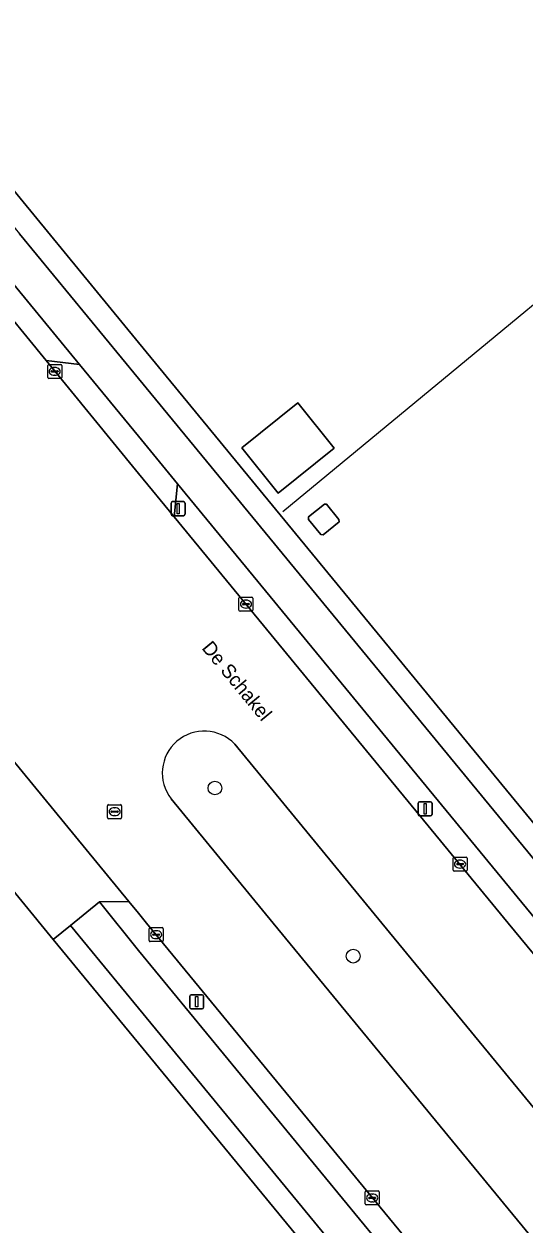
# Model space of a CAD drawing. Extents: x 156141 to 158132, y 385651 to 388333.
# Drawn here: x 156991.8 to 157027.5, y 386478.5 to 386564.1 of the extents above; entities that cross this region are included whole.
import ezdxf

# ---------------------------------------------------------------- set-up
doc = ezdxf.new("R2010")
doc.units = 0
for name, color, linetype in [('IMGEO_Berm_groen', 7, 'Continuous'), ('IMGEO_Boom', 7, 'Continuous'), ('IMGEO_Erf', 7, 'Continuous'), ('IMGEO_Fietspad_gesloten', 7, 'Continuous'), ('IMGEO_Hek', 7, 'Continuous'), ('IMGEO_Kolk', 7, 'Continuous'), ('IMGEO_Lage_trafo', 7, 'Continuous'), ('IMGEO_Lichtmast', 7, 'Continuous'), ('IMGEO_Openbare_ruimte_label', 7, 'Continuous'), ('IMGEO_Pand', 7, 'Continuous'), ('IMGEO_Rijbaan_lokaal_gesloten', 7, 'Continuous'), ('IMGEO_Rijbaan_lokaal_open', 7, 'Continuous'), ('IMGEO_Rioolput', 7, 'Continuous'), ('IMGEO_Voetpad_open', 7, 'Continuous')]:
    doc.layers.add(name, color=color, linetype=linetype)

msp = doc.modelspace()

# ---------------------------------------------------------------- linework, layer by layer
at = {"layer": 'IMGEO_Berm_groen'}
for points in [[(156987.042, 386550.468), (156985.498, 386552.36), (156984.808, 386551.779), (156984.318, 386551.234), (156989.447, 386544.942), (156993.399, 386540.123), (156995.781, 386539.855)], [(157002.795, 386531.336), (157002.547, 386528.981), (157026.409, 386500), (157038.728, 386485.081), (157038.798, 386484.996), (157040.105, 386486.102), (157040.037, 386486.185), (157028.597, 386500)]]:
    msp.add_lwpolyline(points, close=True, dxfattribs=at)
for points in [[(157017.392, 386500), (157006.877, 386512.769)], [(157002.333, 386508.861), (157009.629, 386500), (157103.143, 386386.435), (157105.1, 386384.051), (157109.728, 386387.854), (157107.759, 386390.255), (157017.392, 386500)], [(157000.586, 386500), (157000, 386500.712), (156999.306, 386501.555), (156997.229, 386501.521), (157000, 386498.057), (157086.189, 386393.379)], [(157099.714, 386379.637), (157000.586, 386500)]]:
    msp.add_lwpolyline(points, dxfattribs=at)
msp.add_arc((157004.704, 386510.7), 3.001, 43.60105, 217.79233, dxfattribs=at)
at = {"layer": 'IMGEO_Boom'}
for centre in [(157005.46, 386509.64), (157015.334, 386497.647)]:
    msp.add_circle(centre, 0.489, dxfattribs=at)
at = {"layer": 'IMGEO_Erf'}
for points in [[(156920.91, 386652.293), (156913.636, 386646.333), (156919.699, 386638.931), (156919.907, 386638.664), (156922.955, 386634.963), (156962.332, 386587.153), (156969.416, 386578.552), (156982.109, 386563.141), (156988.377, 386555.544), (157000, 386541.408), (157034.096, 386500), (157043.743, 386488.284), (157044.247, 386487.672), (157048.737, 386482.212), (157049.528, 386481.275), (157107.842, 386410.438)], [(157082.674, 386390.997), (157000, 386491.438), (156993.904, 386498.844), (156987.592, 386506.512)]]:
    msp.add_lwpolyline(points, dxfattribs=at)
for points in [[(157013.975, 386533.891), (157009.983, 386530.668), (157007.376, 386533.897), (157011.377, 386537.108)], [(157014.325, 386528.637), (157013.192, 386527.707), (157013.028, 386527.732), (157012.135, 386528.8), (157012.141, 386528.977), (157013.277, 386529.898), (157013.435, 386529.89), (157014.321, 386528.801)]]:
    msp.add_lwpolyline(points, close=True, dxfattribs=at)
at = {"layer": 'IMGEO_Fietspad_gesloten'}
for points in [[(156987.042, 386550.468), (156995.781, 386539.855), (157000, 386534.731), (157002.795, 386531.336), (157028.597, 386500), (157040.037, 386486.185), (157040.105, 386486.102), (157047.634, 386476.932), (157047.712, 386476.837), (157104.914, 386407.314)], [(157000, 386538.848), (156991.506, 386549.164)], [(157106.117, 386409.97), (157048.253, 386480.295), (157042.536, 386487.235), (157031.987, 386500), (157000, 386538.848)], [(157000, 386498.057), (156997.229, 386501.521), (156995.146, 386499.844), (157000, 386493.948), (157084.094, 386391.796)], [(157086.189, 386393.379), (157000, 386498.057)]]:
    msp.add_lwpolyline(points, dxfattribs=at)
at = {"layer": 'IMGEO_Hek'}
msp.add_lwpolyline([(157112.507, 386613.649), (157010.32, 386529.349)], dxfattribs=at)
at = {"layer": 'IMGEO_Kolk'}
for p, q in [((156993.519, 386538.931), (156993.519, 386539.783)), ((156993.594, 386539.857), (156994.446, 386539.857)), ((156993.778, 386539.351), (156993.778, 386539.363)), ((156994.216, 386539.314), (156993.818, 386539.314)), ((156993.821, 386539.4), (156994.219, 386539.4)), ((156994.03, 386539.077), (156994.005, 386539.077)), ((156994.007, 386539.637), (156994.032, 386539.637)), ((156994.262, 386539.363), (156994.262, 386539.351)), ((156994.52, 386539.783), (156994.52, 386538.931)), ((156994.446, 386538.857), (156993.594, 386538.857)), ((157007.177, 386522.333), (157007.177, 386523.185)), ((157007.252, 386523.259), (157008.104, 386523.259)), ((157007.436, 386522.753), (157007.436, 386522.765)), ((157007.479, 386522.802), (157007.877, 386522.802)), ((157007.665, 386523.039), (157007.69, 386523.039)), ((157007.92, 386522.765), (157007.92, 386522.753)), ((157008.178, 386523.185), (157008.178, 386522.333)), ((157008.104, 386522.259), (157007.252, 386522.259)), ((157007.874, 386522.716), (157007.476, 386522.716)), ((157007.688, 386522.479), (157007.663, 386522.479)), ((157022.466, 386503.787), (157022.466, 386504.639)), ((157022.541, 386504.713), (157023.393, 386504.713)), ((157022.725, 386504.207), (157022.725, 386504.219)), ((157023.163, 386504.17), (157022.765, 386504.17)), ((157022.768, 386504.256), (157023.166, 386504.256)), ((157022.977, 386503.933), (157022.952, 386503.933)), ((157022.954, 386504.493), (157022.979, 386504.493)), ((157023.209, 386504.219), (157023.209, 386504.207)), ((157023.467, 386504.639), (157023.467, 386503.787)), ((157023.393, 386503.713), (157022.541, 386503.713)), ((157000.835, 386499.681), (157001.687, 386499.681)), ((157000.76, 386498.755), (157000.76, 386499.607)), ((157001.019, 386499.175), (157001.019, 386499.187)), ((157001.457, 386499.138), (157001.059, 386499.138)), ((157001.062, 386499.224), (157001.46, 386499.224)), ((157001.271, 386498.901), (157001.246, 386498.901)), ((157001.248, 386499.461), (157001.273, 386499.461)), ((157001.503, 386499.187), (157001.503, 386499.175)), ((157001.761, 386499.607), (157001.761, 386498.755)), ((157001.687, 386498.681), (157000.835, 386498.681)), ((157016.192, 386479.975), (157016.192, 386480.827)), ((157016.267, 386480.901), (157017.119, 386480.901)), ((157017.193, 386480.827), (157017.193, 386479.975)), ((157016.451, 386480.395), (157016.451, 386480.407)), ((157016.889, 386480.358), (157016.491, 386480.358)), ((157016.494, 386480.444), (157016.892, 386480.444)), ((157016.703, 386480.121), (157016.678, 386480.121)), ((157016.68, 386480.681), (157016.705, 386480.681)), ((157016.935, 386480.407), (157016.935, 386480.395)), ((157017.119, 386479.901), (157016.267, 386479.901))]:
    msp.add_line(p, q, dxfattribs=at)
for points in [[(156993.519, 386538.931), (156993.519, 386539.783)], [(156993.594, 386539.857), (156994.446, 386539.857)], [(156994.52, 386539.783), (156994.52, 386538.931)], [(156994.446, 386538.857), (156993.594, 386538.857)], [(157007.177, 386522.333), (157007.177, 386523.185)], [(157007.252, 386523.259), (157008.104, 386523.259)], [(157008.178, 386523.185), (157008.178, 386522.333)], [(157008.104, 386522.259), (157007.252, 386522.259)], [(157022.466, 386503.787), (157022.466, 386504.639)], [(157022.541, 386504.713), (157023.393, 386504.713)], [(157023.467, 386504.639), (157023.467, 386503.787)], [(157023.393, 386503.713), (157022.541, 386503.713)], [(157000.835, 386499.681), (157001.687, 386499.681)], [(157000.76, 386498.755), (157000.76, 386499.607)], [(157001.761, 386499.607), (157001.761, 386498.755)], [(157001.687, 386498.681), (157000.835, 386498.681)], [(157016.192, 386479.975), (157016.192, 386480.827)], [(157016.267, 386480.901), (157017.119, 386480.901)], [(157017.193, 386480.827), (157017.193, 386479.975)], [(157017.119, 386479.901), (157016.267, 386479.901)]]:
    msp.add_lwpolyline(points, dxfattribs=at)
for centre, radius, start, end in [((156993.596, 386539.781), 0.0765, 91.55205, 178.44795), ((156993.596, 386539.781), 0.0765, 91.55205, 178.44795), ((156993.818, 386539.36), 0.0403, 85.87752, 175.75265), ((156993.815, 386539.35), 0.0366, 178.93798, 274.71019), ((156994.219, 386539.357), 0.043, 264.86636, 352.45326), ((156994.223, 386539.362), 0.0386, 1.73085, 96.63898), ((156994.444, 386539.781), 0.0765, 1.55205, 88.44795), ((156994.444, 386539.781), 0.0765, 1.55205, 88.44795), ((156993.596, 386538.933), 0.0765, 181.55205, 268.44795), ((156993.596, 386538.933), 0.0765, 181.55205, 268.44795), ((156994.444, 386538.933), 0.0765, 271.55205, 358.44795), ((156994.444, 386538.933), 0.0765, 271.55205, 358.44795), ((157007.254, 386523.183), 0.0765, 91.55205, 178.44795), ((157007.254, 386523.183), 0.0765, 91.55205, 178.44795), ((157007.476, 386522.762), 0.0403, 85.87752, 175.75265), ((157007.473, 386522.752), 0.0366, 178.93798, 274.71019), ((157007.877, 386522.759), 0.043, 264.86636, 352.45326), ((157007.881, 386522.764), 0.0386, 1.73085, 96.63898), ((157008.102, 386523.183), 0.0765, 1.55205, 88.44795), ((157008.102, 386523.183), 0.0765, 1.55205, 88.44795), ((157007.254, 386522.335), 0.0765, 181.55205, 268.44795), ((157007.254, 386522.335), 0.0765, 181.55205, 268.44795), ((157008.102, 386522.335), 0.0765, 271.55205, 358.44795), ((157008.102, 386522.335), 0.0765, 271.55205, 358.44795), ((157022.543, 386504.637), 0.0765, 91.55205, 178.44795), ((157022.543, 386504.637), 0.0765, 91.55205, 178.44795), ((157022.765, 386504.216), 0.0403, 85.87752, 175.75265), ((157022.762, 386504.206), 0.0366, 178.93798, 274.71019), ((157023.166, 386504.213), 0.043, 264.86636, 352.45326), ((157023.17, 386504.218), 0.0386, 1.73085, 96.63898), ((157023.391, 386504.637), 0.0765, 1.55205, 88.44795), ((157023.391, 386504.637), 0.0765, 1.55205, 88.44795), ((157022.543, 386503.789), 0.0765, 181.55205, 268.44795), ((157022.543, 386503.789), 0.0765, 181.55205, 268.44795), ((157023.391, 386503.789), 0.0765, 271.55205, 358.44795), ((157023.391, 386503.789), 0.0765, 271.55205, 358.44795), ((157000.837, 386499.605), 0.0765, 91.55205, 178.44795), ((157000.837, 386499.605), 0.0765, 91.55205, 178.44795), ((157001.685, 386499.605), 0.0765, 1.55205, 88.44795), ((157001.685, 386499.605), 0.0765, 1.55205, 88.44795), ((157001.059, 386499.184), 0.0403, 85.87752, 175.75265), ((157001.056, 386499.174), 0.0366, 178.93798, 274.71019), ((157001.46, 386499.181), 0.043, 264.86636, 352.45326), ((157001.464, 386499.186), 0.0386, 1.73085, 96.63898), ((157000.837, 386498.757), 0.0765, 181.55205, 268.44795), ((157000.837, 386498.757), 0.0765, 181.55205, 268.44795), ((157001.685, 386498.757), 0.0765, 271.55205, 358.44795), ((157001.685, 386498.757), 0.0765, 271.55205, 358.44795), ((157016.269, 386480.825), 0.0765, 91.55205, 178.44795), ((157016.269, 386480.825), 0.0765, 91.55205, 178.44795), ((157017.117, 386480.825), 0.0765, 1.55205, 88.44795), ((157017.117, 386480.825), 0.0765, 1.55205, 88.44795), ((157016.269, 386479.977), 0.0765, 181.55205, 268.44795), ((157016.269, 386479.977), 0.0765, 181.55205, 268.44795), ((157016.491, 386480.404), 0.0403, 85.87752, 175.75265), ((157016.488, 386480.394), 0.0366, 178.93798, 274.71019), ((157016.892, 386480.401), 0.043, 264.86636, 352.45326), ((157016.896, 386480.406), 0.0386, 1.73085, 96.63898), ((157017.117, 386479.977), 0.0765, 271.55205, 358.44795), ((157017.117, 386479.977), 0.0765, 271.55205, 358.44795)]:
    msp.add_arc(centre, radius, start, end, dxfattribs=at)
for centre, major_axis, ratio, start_param, end_param in [((156994.006, 386539.357), (-0.387, 0.002), 0.722429, 4.712389, 7.853982), ((156994.031, 386539.357), (-0.39, 0.002), 0.717154, 1.570796, 4.712389), ((157007.664, 386522.759), (-0.387, 0.002), 0.722429, 4.712389, 7.853982), ((157007.689, 386522.759), (-0.39, 0.002), 0.717154, 1.570796, 4.712389), ((157022.953, 386504.213), (-0.387, 0.002), 0.722429, 4.712389, 7.853982), ((157022.978, 386504.213), (-0.39, 0.002), 0.717154, 1.570796, 4.712389), ((157001.247, 386499.181), (-0.387, 0.002), 0.722429, 4.712389, 7.853982), ((157001.272, 386499.181), (-0.39, 0.002), 0.717154, 1.570796, 4.712389), ((157016.679, 386480.401), (-0.387, 0.002), 0.722429, 4.712389, 7.853982), ((157016.704, 386480.401), (-0.39, 0.002), 0.717154, 1.570796, 4.712389)]:
    msp.add_ellipse(centre, major_axis=major_axis, ratio=ratio, start_param=start_param, end_param=end_param, dxfattribs=at)
at = {"layer": 'IMGEO_Lage_trafo'}
msp.add_lwpolyline([(157013.192, 386527.707), (157014.325, 386528.637), (157014.321, 386528.801), (157013.435, 386529.89), (157013.277, 386529.898), (157012.141, 386528.977), (157012.135, 386528.8), (157013.028, 386527.732)], close=True, dxfattribs=at)
at = {"layer": 'IMGEO_Lichtmast'}
for p, q in [((157002.338, 386529.165), (157002.338, 386529.965)), ((157002.338, 386529.965), (157002.338, 386529.165)), ((157002.438, 386530.065), (157003.228, 386530.065)), ((157003.228, 386530.065), (157002.438, 386530.065)), ((157003.328, 386529.965), (157003.328, 386529.165)), ((157003.328, 386529.165), (157003.328, 386529.965)), ((157003.228, 386529.065), (157002.438, 386529.065)), ((157002.438, 386529.065), (157003.228, 386529.065)), ((157019.977, 386507.755), (157019.977, 386508.555)), ((157019.977, 386508.555), (157019.977, 386507.755)), ((157020.077, 386508.655), (157020.867, 386508.655)), ((157020.867, 386508.655), (157020.077, 386508.655)), ((157020.967, 386508.555), (157020.967, 386507.755)), ((157020.967, 386507.755), (157020.967, 386508.555)), ((157020.867, 386507.655), (157020.077, 386507.655)), ((157020.077, 386507.655), (157020.867, 386507.655)), ((157003.659, 386493.995), (157003.659, 386494.795)), ((157003.659, 386494.795), (157003.659, 386493.995)), ((157003.759, 386494.895), (157004.549, 386494.895)), ((157004.549, 386494.895), (157003.759, 386494.895)), ((157004.649, 386494.795), (157004.649, 386493.995)), ((157004.649, 386493.995), (157004.649, 386494.795)), ((157004.549, 386493.895), (157003.759, 386493.895)), ((157003.759, 386493.895), (157004.549, 386493.895))]:
    msp.add_line(p, q, dxfattribs=at)
for points in [[(157002.758, 386529.94), (157002.908, 386529.94), (157002.908, 386529.19), (157002.758, 386529.19), (157002.758, 386529.94)], [(157020.397, 386508.53), (157020.547, 386508.53), (157020.547, 386507.78), (157020.397, 386507.78), (157020.397, 386508.53)], [(157004.079, 386494.77), (157004.229, 386494.77), (157004.229, 386494.02), (157004.079, 386494.02), (157004.079, 386494.77)]]:
    msp.add_lwpolyline(points, dxfattribs=at)
for centre, start, end in [((157002.438, 386529.965), 90, 180), ((157002.438, 386529.965), 90, 180), ((157003.228, 386529.965), 0, 90), ((157003.228, 386529.965), 360, 90), ((157002.438, 386529.165), 180, 270), ((157002.438, 386529.165), 180, 270), ((157003.228, 386529.165), 270, 0), ((157003.228, 386529.165), 270, 0), ((157020.077, 386508.555), 90, 180), ((157020.077, 386508.555), 90, 180), ((157020.867, 386508.555), 0, 90), ((157020.867, 386508.555), 360, 90), ((157020.077, 386507.755), 180, 270), ((157020.077, 386507.755), 180, 270), ((157020.867, 386507.755), 270, 0), ((157020.867, 386507.755), 270, 0), ((157003.759, 386494.795), 90, 180), ((157003.759, 386494.795), 90, 180), ((157004.549, 386494.795), 0, 90), ((157004.549, 386494.795), 360, 90), ((157003.759, 386493.995), 180, 270), ((157003.759, 386493.995), 180, 270), ((157004.549, 386493.995), 270, 0), ((157004.549, 386493.995), 270, 0)]:
    msp.add_arc(centre, 0.1, start, end, dxfattribs=at)
at = {"layer": 'IMGEO_Pand'}
msp.add_lwpolyline([(157009.983, 386530.668), (157013.975, 386533.891), (157011.377, 386537.108), (157007.376, 386533.897)], close=True, dxfattribs=at)
at = {"layer": 'IMGEO_Rijbaan_lokaal_gesloten'}
for points in [[(157006.877, 386512.769), (157017.392, 386500), (157107.759, 386390.255), (157109.728, 386387.854), (157110.438, 386386.99), (157115.824, 386391.443), (157115.109, 386392.268), (157046.395, 386475.769), (157046.311, 386475.871), (157038.798, 386484.996), (157038.728, 386485.081), (157026.409, 386500), (157002.547, 386528.981), (157000, 386532.075), (156993.399, 386540.123), (156989.447, 386544.942)], [(156985.569, 386518.241), (156993.209, 386508.961), (156999.306, 386501.555), (157000, 386500.712), (157000.586, 386500), (157099.714, 386379.637), (157100.424, 386378.778), (157105.794, 386383.207), (157105.1, 386384.051), (157103.143, 386386.435), (157009.629, 386500), (157002.333, 386508.861)]]:
    msp.add_lwpolyline(points, dxfattribs=at)
msp.add_arc((157004.704, 386510.7), 3.001, 43.60105, 217.79233, dxfattribs=at)
at = {"layer": 'IMGEO_Rijbaan_lokaal_open'}
for points in [[(157000, 386534.731), (156995.781, 386539.855), (156993.399, 386540.123), (157000, 386532.075), (157002.547, 386528.981), (157002.795, 386531.336)], [(156985.569, 386518.241), (156981.886, 386522.718), (156981.808, 386520.357), (156981.707, 386520.274), (156979.696, 386518.607), (156978.471, 386517.593), (156981.22, 386514.254), (156986.184, 386508.223), (156987.592, 386506.512), (156993.904, 386498.844), (156995.146, 386499.844), (156997.229, 386501.521), (156999.306, 386501.555), (156993.209, 386508.961)]]:
    msp.add_lwpolyline(points, close=True, dxfattribs=at)
at = {"layer": 'IMGEO_Rioolput'}
for p, q in [((156997.798, 386507.526), (156997.798, 386508.378)), ((156997.873, 386508.452), (156998.725, 386508.452)), ((156998.286, 386508.232), (156998.311, 386508.232)), ((156998.799, 386508.378), (156998.799, 386507.526)), ((156998.725, 386507.452), (156997.873, 386507.452)), ((156998.057, 386507.946), (156998.057, 386507.958)), ((156998.495, 386507.909), (156998.097, 386507.909)), ((156998.1, 386507.995), (156998.498, 386507.995)), ((156998.309, 386507.672), (156998.284, 386507.672)), ((156998.541, 386507.958), (156998.541, 386507.946))]:
    msp.add_line(p, q, dxfattribs=at)
for points in [[(156997.798, 386507.526), (156997.798, 386508.378)], [(156997.873, 386508.452), (156998.725, 386508.452)], [(156998.799, 386508.378), (156998.799, 386507.526)], [(156998.725, 386507.452), (156997.873, 386507.452)]]:
    msp.add_lwpolyline(points, dxfattribs=at)
for centre, radius, start, end in [((156997.875, 386508.376), 0.0765, 91.55205, 178.44795), ((156997.875, 386508.376), 0.0765, 91.55205, 178.44795), ((156998.723, 386508.376), 0.0765, 1.55205, 88.44795), ((156998.723, 386508.376), 0.0765, 1.55205, 88.44795), ((156997.875, 386507.528), 0.0765, 181.55205, 268.44795), ((156997.875, 386507.528), 0.0765, 181.55205, 268.44795), ((156998.097, 386507.955), 0.0403, 85.87752, 175.75265), ((156998.094, 386507.945), 0.0366, 178.93798, 274.71019), ((156998.498, 386507.952), 0.043, 264.86636, 352.45326), ((156998.502, 386507.957), 0.0386, 1.73085, 96.63898), ((156998.723, 386507.528), 0.0765, 271.55205, 358.44795), ((156998.723, 386507.528), 0.0765, 271.55205, 358.44795)]:
    msp.add_arc(centre, radius, start, end, dxfattribs=at)
for centre, major_axis, ratio, start_param, end_param in [((156998.285, 386507.952), (-0.387, 0.002), 0.722429, 4.712389, 7.853982), ((156998.31, 386507.952), (-0.39, 0.002), 0.717154, 1.570796, 4.712389)]:
    msp.add_ellipse(centre, major_axis=major_axis, ratio=ratio, start_param=start_param, end_param=end_param, dxfattribs=at)
at = {"layer": 'IMGEO_Voetpad_open'}
msp.add_lwpolyline([(157043.743, 386488.284), (157034.096, 386500), (157000, 386541.408), (156988.377, 386555.544), (156987.148, 386554.494), (156991.506, 386549.164), (157000, 386538.848), (157031.987, 386500), (157042.536, 386487.235)], close=True, dxfattribs=at)
for points in [[(157000, 386493.948), (156995.146, 386499.844), (156993.904, 386498.844), (157000, 386491.438), (157082.674, 386390.997)], [(157084.094, 386391.796), (157000, 386493.948)]]:
    msp.add_lwpolyline(points, dxfattribs=at)

# ---------------------------------------------------------------- texts
at = {"layer": 'IMGEO_Openbare_ruimte_label'}
msp.add_text('De Schakel', height=1, rotation=309.48286, dxfattribs=at).set_placement((157004.476, 386519.606))

doc.saveas('drawing.dxf')
